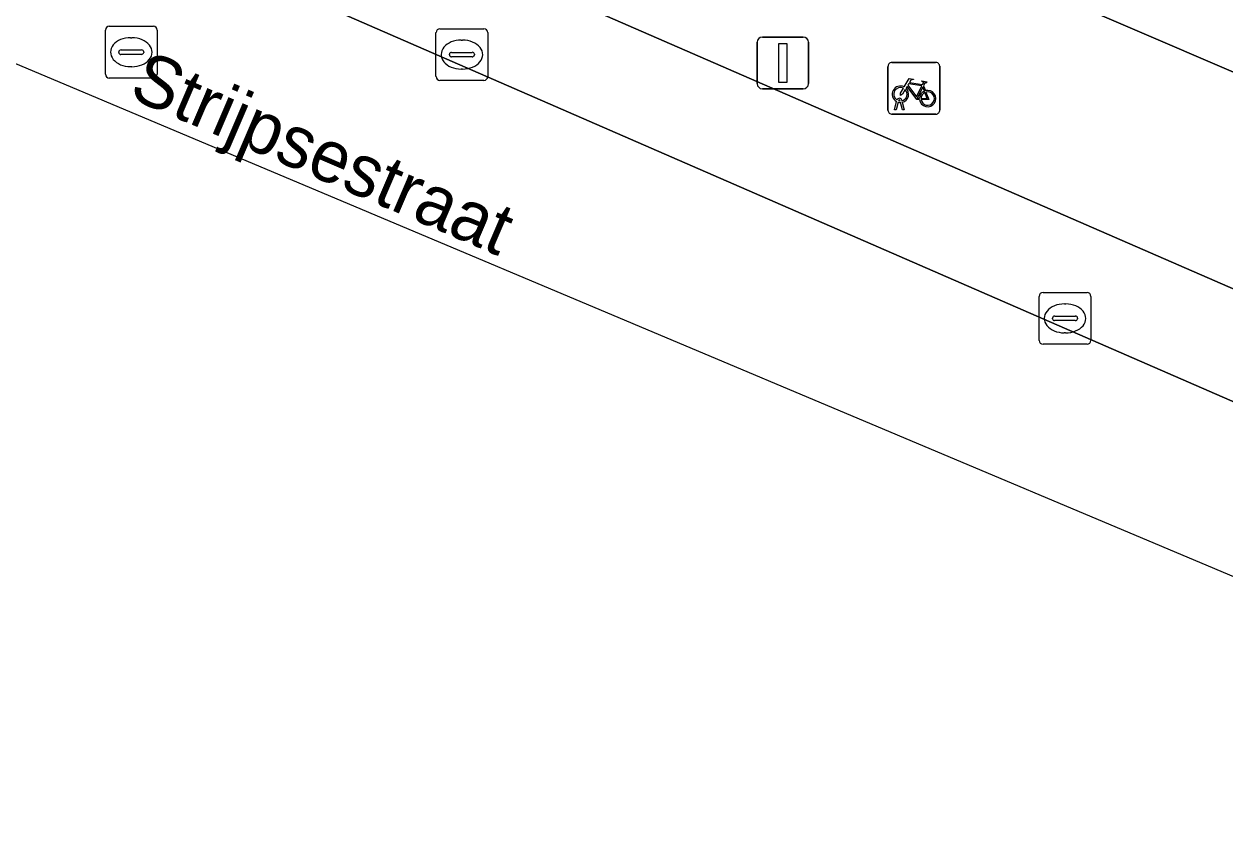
# Model space of a CAD drawing. Extents: x 159716 to 160783, y 383290 to 384031.
# Drawn here: x 159807.24 to 159830.44, y 383535.68 to 383551 of the extents above; entities that cross this region are included whole.
import ezdxf

# ---------------------------------------------------------------- set-up
doc = ezdxf.new("R2010")
doc.units = 0
for name, color, linetype in [('IMGEO_Fietsenrek', 7, 'Continuous'), ('IMGEO_Kolk', 7, 'Continuous'), ('IMGEO_Lichtmast', 7, 'Continuous'), ('IMGEO_Openbare_ruimte_label', 7, 'Continuous'), ('IMGEO_Pand', 7, 'Continuous'), ('IMGEO_Parkeervlak_open', 7, 'Continuous'), ('IMGEO_Rijbaan_lokaal_open', 7, 'Continuous'), ('IMGEO_Rioolput', 7, 'Continuous'), ('IMGEO_Voetpad_open', 7, 'Continuous')]:
    doc.layers.add(name, color=color, linetype=linetype)

msp = doc.modelspace()

# ---------------------------------------------------------------- linework, layer by layer
at = {"layer": 'IMGEO_Fietsenrek'}
for p, q in [((159823.933, 383549.335), (159823.933, 383550.176)), ((159823.933, 383550.176), (159823.933, 383549.335)), ((159824.008, 383550.26), (159824.849, 383550.26)), ((159824.849, 383550.26), (159824.008, 383550.26)), ((159824.933, 383550.185), (159824.933, 383549.344)), ((159824.933, 383549.344), (159824.933, 383550.185)), ((159824.62, 383549.809), (159824.656, 383549.714)), ((159824.06, 383549.344), (159824.099, 383549.504)), ((159824.129, 383549.492), (159824.094, 383549.344)), ((159824.171, 383549.516), (159824.17, 383549.52)), ((159824.212, 383549.344), (159824.178, 383549.486)), ((159824.202, 383549.527), (159824.203, 383549.52)), ((159824.21, 383549.49), (159824.245, 383549.344)), ((159824.858, 383549.26), (159824.017, 383549.26)), ((159824.017, 383549.26), (159824.858, 383549.26)), ((159824.094, 383549.344), (159824.06, 383549.344)), ((159824.245, 383549.344), (159824.212, 383549.344))]:
    msp.add_line(p, q, dxfattribs=at)
for points in [[(159824.246, 383549.786), (159824.341, 383549.95), (159824.427, 383549.936), (159824.429, 383549.927), (159824.373, 383549.916), (159824.346, 383549.871), (159824.602, 383549.83)], [(159824.589, 383549.805), (159824.332, 383549.846), (159824.315, 383549.817), (159824.482, 383549.597), (159824.589, 383549.805)], [(159824.602, 383549.83), (159824.627, 383549.879), (159824.621, 383549.883), (159824.598, 383549.887), (159824.586, 383549.894), (159824.585, 383549.897), (159824.587, 383549.902), (159824.682, 383549.887), (159824.684, 383549.877), (159824.674, 383549.864), (159824.662, 383549.858), (159824.648, 383549.864), (159824.62, 383549.809)], [(159824.267, 383549.734), (159824.215, 383549.644), (159824.175, 383549.619), (159824.176, 383549.666), (159824.231, 383549.76)], [(159824.542, 383549.542), (159824.492, 383549.542), (159824.301, 383549.793), (159824.282, 383549.761)], [(159824.637, 383549.707), (159824.607, 383549.784), (159824.498, 383549.566), (159824.541, 383549.566)], [(159824.571, 383549.566), (159824.691, 383549.565), (159824.647, 383549.679)], [(159824.667, 383549.686), (159824.722, 383549.541), (159824.572, 383549.541)]]:
    msp.add_lwpolyline(points, dxfattribs=at)
for centre, radius, start, end in [((159824.011, 383550.182), 0.0779, 92.4484, 184.2845), ((159824.011, 383550.182), 0.0779, 92.4484, 184.2845), ((159824.855, 383550.182), 0.0779, 2.4484, 94.2845), ((159824.855, 383550.182), 0.0779, 2.4484, 94.2845), ((159824.173, 383549.645), 0.159, 62.6766, 242.1369), ((159824.173, 383549.645), 0.129, 63.3192, 238.903), ((159824.173, 383549.645), 0.129, 283.6043, 43.4302), ((159824.173, 383549.645), 0.159, 283.5766, 46.6042), ((159824.7, 383549.561), 0.159, 113.3408, 178.3217), ((159824.7, 383549.561), 0.159, 187.0065, 105.7708), ((159824.7, 383549.561), 0.129, 113.923, 177.9556), ((159824.7, 383549.561), 0.129, 188.6715, 104.5883), ((159824.153, 383549.516), 0.0499, 12.8025, 158.6934), ((159824.173, 383549.645), 0.159, 253.9967, 271.7867), ((159824.153, 383549.516), 0.0174, 12.8025, 163.4502), ((159824.173, 383549.645), 0.129, 253.415, 269.0204), ((159824.011, 383549.338), 0.0779, 182.4484, 274.2845), ((159824.011, 383549.338), 0.0779, 182.4484, 274.2845), ((159824.855, 383549.338), 0.0779, 272.4484, 4.2845), ((159824.855, 383549.338), 0.0779, 272.4484, 4.2845)]:
    msp.add_arc(centre, radius, start, end, dxfattribs=at)
at = {"layer": 'IMGEO_Kolk'}
for p, q in [((159815.201, 383549.985), (159815.201, 383550.837)), ((159815.276, 383550.911), (159816.128, 383550.911)), ((159816.202, 383550.837), (159816.202, 383549.985)), ((159815.689, 383550.691), (159815.714, 383550.691)), ((159815.46, 383550.405), (159815.46, 383550.417)), ((159815.898, 383550.368), (159815.5, 383550.368)), ((159815.503, 383550.454), (159815.901, 383550.454)), ((159815.944, 383550.417), (159815.944, 383550.405)), ((159815.712, 383550.131), (159815.687, 383550.131)), ((159816.128, 383549.911), (159815.276, 383549.911)), ((159826.853, 383544.887), (159826.853, 383545.739)), ((159826.928, 383545.813), (159827.78, 383545.813)), ((159827.854, 383545.739), (159827.854, 383544.887)), ((159827.341, 383545.593), (159827.366, 383545.593)), ((159827.112, 383545.307), (159827.112, 383545.319)), ((159827.55, 383545.27), (159827.152, 383545.27)), ((159827.155, 383545.356), (159827.553, 383545.356)), ((159827.596, 383545.319), (159827.596, 383545.307)), ((159827.364, 383545.033), (159827.339, 383545.033)), ((159827.78, 383544.813), (159826.928, 383544.813))]:
    msp.add_line(p, q, dxfattribs=at)
for points in [[(159815.201, 383549.985), (159815.201, 383550.837)], [(159815.276, 383550.911), (159816.128, 383550.911)], [(159816.202, 383550.837), (159816.202, 383549.985)], [(159816.128, 383549.911), (159815.276, 383549.911)], [(159826.853, 383544.887), (159826.853, 383545.739)], [(159826.928, 383545.813), (159827.78, 383545.813)], [(159827.854, 383545.739), (159827.854, 383544.887)], [(159827.78, 383544.813), (159826.928, 383544.813)]]:
    msp.add_lwpolyline(points, dxfattribs=at)
for centre, radius, start, end in [((159815.278, 383550.835), 0.0765, 91.552, 178.448), ((159815.278, 383550.835), 0.0765, 91.552, 178.448), ((159816.126, 383550.835), 0.0765, 1.552, 88.448), ((159816.126, 383550.835), 0.0765, 1.552, 88.448), ((159815.5, 383550.414), 0.0403, 85.8775, 175.7526), ((159815.497, 383550.404), 0.0366, 178.938, 274.7102), ((159815.901, 383550.411), 0.043, 264.8664, 352.4533), ((159815.905, 383550.416), 0.0386, 1.7309, 96.639), ((159815.278, 383549.987), 0.0765, 181.552, 268.448), ((159815.278, 383549.987), 0.0765, 181.552, 268.448), ((159816.126, 383549.987), 0.0765, 271.552, 358.448), ((159816.126, 383549.987), 0.0765, 271.552, 358.448), ((159826.93, 383545.737), 0.0765, 91.552, 178.448), ((159826.93, 383545.737), 0.0765, 91.552, 178.448), ((159827.778, 383545.737), 0.0765, 1.552, 88.448), ((159827.778, 383545.737), 0.0765, 1.552, 88.448), ((159827.152, 383545.316), 0.0403, 85.8775, 175.7526), ((159827.149, 383545.306), 0.0366, 178.938, 274.7102), ((159827.553, 383545.313), 0.043, 264.8664, 352.4533), ((159827.557, 383545.318), 0.0386, 1.7309, 96.639), ((159826.93, 383544.889), 0.0765, 181.552, 268.448), ((159826.93, 383544.889), 0.0765, 181.552, 268.448), ((159827.778, 383544.889), 0.0765, 271.552, 358.448), ((159827.778, 383544.889), 0.0765, 271.552, 358.448)]:
    msp.add_arc(centre, radius, start, end, dxfattribs=at)
for centre, major_axis, ratio, start_param, end_param in [((159815.688, 383550.411), (-0.387, 0.002), 0.722429, 4.712389, 7.853982), ((159815.713, 383550.411), (-0.39, 0.002), 0.717154, 1.570796, 4.712389), ((159827.34, 383545.313), (-0.387, 0.002), 0.722429, 4.712389, 7.853982), ((159827.365, 383545.313), (-0.39, 0.002), 0.717154, 1.570796, 4.712389)]:
    msp.add_ellipse(centre, major_axis=major_axis, ratio=ratio, start_param=start_param, end_param=end_param, dxfattribs=at)
at = {"layer": 'IMGEO_Lichtmast'}
for p, q in [((159821.506, 383550.749), (159822.296, 383550.749)), ((159822.296, 383550.749), (159821.506, 383550.749)), ((159821.406, 383549.849), (159821.406, 383550.649)), ((159821.406, 383550.649), (159821.406, 383549.849)), ((159822.396, 383550.649), (159822.396, 383549.849)), ((159822.396, 383549.849), (159822.396, 383550.649)), ((159822.296, 383549.749), (159821.506, 383549.749)), ((159821.506, 383549.749), (159822.296, 383549.749))]:
    msp.add_line(p, q, dxfattribs=at)
msp.add_lwpolyline([(159821.826, 383550.624), (159821.976, 383550.624), (159821.976, 383549.874), (159821.826, 383549.874), (159821.826, 383550.624)], dxfattribs=at)
for centre, start, end in [((159821.506, 383550.649), 90, 180), ((159821.506, 383550.649), 90, 180), ((159822.296, 383550.649), 0, 90), ((159822.296, 383550.649), 360, 90), ((159821.506, 383549.849), 180, 270), ((159821.506, 383549.849), 180, 270), ((159822.296, 383549.849), 270, 0), ((159822.296, 383549.849), 270, 0)]:
    msp.add_arc(centre, 0.1, start, end, dxfattribs=at)
at = {"layer": 'IMGEO_Pand'}
msp.add_lwpolyline([(159836.296, 383562.389), (159834.443, 383563.158), (159836.02, 383566.922), (159836.411, 383567.855), (159833.716, 383569.016), (159830.168, 383568.685), (159828.721, 383565.41), (159828.992, 383565.29), (159830.257, 383564.731), (159830.168, 383564.53), (159828.676, 383561.152), (159828.732, 383559.894), (159828.745, 383559.589), (159827.555, 383556.83), (159826.648, 383554.72), (159825.58, 383552.235), (159831.015, 383549.894)], close=True, dxfattribs=at)
at = {"layer": 'IMGEO_Parkeervlak_open'}
for points in [[(159842.822, 383540.566), (159810.761, 383554.527)], [(159809.128, 383553.068), (159842.766, 383538.403), (159844.917, 383537.505)]]:
    msp.add_lwpolyline(points, dxfattribs=at)
at = {"layer": 'IMGEO_Rijbaan_lokaal_open'}
msp.add_lwpolyline([(159841.625, 383535.678), (159842.766, 383538.403), (159809.128, 383553.068), (159806.192, 383554.336), (159777.437, 383566.891), (159775.74, 383562.852), (159775.74, 383562.852), (159798.574, 383553.825), (159829.216, 383540.909)], close=True, dxfattribs=at)
at = {"layer": 'IMGEO_Rioolput'}
for p, q in [((159808.814, 383550.031), (159808.814, 383550.883)), ((159808.889, 383550.957), (159809.741, 383550.957)), ((159809.815, 383550.883), (159809.815, 383550.031)), ((159809.302, 383550.737), (159809.327, 383550.737)), ((159809.073, 383550.451), (159809.073, 383550.463)), ((159809.511, 383550.414), (159809.113, 383550.414)), ((159809.116, 383550.5), (159809.514, 383550.5)), ((159809.557, 383550.463), (159809.557, 383550.451)), ((159809.325, 383550.177), (159809.3, 383550.177)), ((159809.741, 383549.957), (159808.889, 383549.957))]:
    msp.add_line(p, q, dxfattribs=at)
for points in [[(159808.814, 383550.031), (159808.814, 383550.883)], [(159808.889, 383550.957), (159809.741, 383550.957)], [(159809.815, 383550.883), (159809.815, 383550.031)], [(159809.741, 383549.957), (159808.889, 383549.957)]]:
    msp.add_lwpolyline(points, dxfattribs=at)
for centre, radius, start, end in [((159808.891, 383550.881), 0.0765, 91.552, 178.448), ((159808.891, 383550.881), 0.0765, 91.552, 178.448), ((159809.739, 383550.881), 0.0765, 1.552, 88.448), ((159809.739, 383550.881), 0.0765, 1.552, 88.448), ((159809.113, 383550.46), 0.0403, 85.8775, 175.7526), ((159809.11, 383550.45), 0.0366, 178.938, 274.7102), ((159809.514, 383550.457), 0.043, 264.8664, 352.4533), ((159809.518, 383550.462), 0.0386, 1.7309, 96.639), ((159808.891, 383550.033), 0.0765, 181.552, 268.448), ((159808.891, 383550.033), 0.0765, 181.552, 268.448), ((159809.739, 383550.033), 0.0765, 271.552, 358.448), ((159809.739, 383550.033), 0.0765, 271.552, 358.448)]:
    msp.add_arc(centre, radius, start, end, dxfattribs=at)
for centre, major_axis, ratio, start_param, end_param in [((159809.301, 383550.457), (-0.387, 0.002), 0.722429, 4.712389, 7.853982), ((159809.326, 383550.457), (-0.39, 0.002), 0.717154, 1.570796, 4.712389)]:
    msp.add_ellipse(centre, major_axis=major_axis, ratio=ratio, start_param=start_param, end_param=end_param, dxfattribs=at)
at = {"layer": 'IMGEO_Voetpad_open'}
for points in [[(159836.464, 383547.578), (159835.495, 383547.965), (159832.19, 383549.388), (159831.015, 383549.894), (159825.58, 383552.235), (159824.733, 383552.618), (159819.436, 383554.9), (159814.139, 383557.182), (159809.986, 383558.956), (159801.517, 383562.371), (159789.813, 383567.273), (159784.397, 383569.54), (159778.918, 383571.835), (159777.318, 383572.505), (159775.272, 383567.83)], [(159810.761, 383554.527), (159842.822, 383540.566)]]:
    msp.add_lwpolyline(points, dxfattribs=at)

# ---------------------------------------------------------------- texts
at = {"layer": 'IMGEO_Openbare_ruimte_label'}
msp.add_text('Strijpsestraat', height=1, rotation=336.7939, dxfattribs=at).set_placement((159809.237, 383549.591))

doc.saveas('drawing.dxf')
